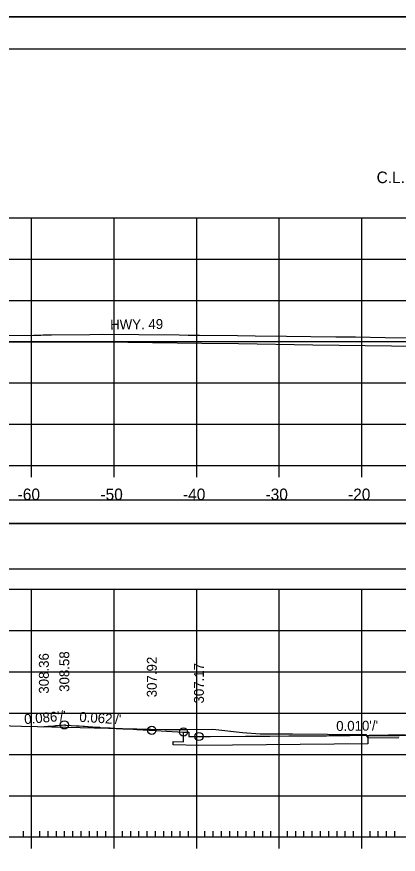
# Model space of a CAD drawing. Extents: x 1368122 to 1710785, y 373130 to 557566.
# Drawn here: x 1369960.4 to 1370006.7, y 374522.2 to 374623.7 of the extents above; entities that cross this region are included whole.
import ezdxf

# ---------------------------------------------------------------- set-up
doc = ezdxf.new("R2010")
doc.units = 0
for name, color, linetype in [('R_Alt Surface', 7, 'Continuous'), ('R_Axis', 7, 'Continuous'), ('R_Axis Annot', 7, 'Continuous'), ('R_Border', 7, 'Continuous'), ('R_Exist Surface', 7, 'Continuous'), ('R_Fin Surface', 7, 'Continuous'), ('R_Fin Surface Annot', 7, 'Continuous'), ('R_Grid', 7, 'Continuous'), ('R_No Plot', 7, 'Continuous')]:
    doc.layers.add(name, color=color, linetype=linetype)

msp = doc.modelspace()

# ---------------------------------------------------------------- linework, layer by layer
msp.add_lwpolyline([(1369873.09, 374562.33), (1370171.39, 374562.33), (1370171.39, 374565.15), (1369873.09, 374565.15)], close=True)
msp.add_lwpolyline([(1369980.64, 374537.05), (1369981.27, 374537.03), (1369981.27, 374536.53), (1369982.51, 374536.51)])
at = {"layer": 'R_Alt Surface'}
msp.add_lwpolyline([(1369873.09, 374556.81), (1370171.51, 374556.81), (1370171.51, 374562.33), (1369873.09, 374562.33)], close=True, dxfattribs=at)
msp.add_lwpolyline([(1370053.74, 374536.8), (1370053.74, 374535.63), (1370054.74, 374535.61), (1370054.74, 374535.19), (1370052.24, 374535.24), (1370044.93, 374535.38), (1370044.93, 374536.3), (1370022.24, 374536.75), (1370002.98, 374536.55), (1370002.98, 374535.64), (1369982.51, 374535.43), (1369979.38, 374535.49), (1369979.38, 374535.9), (1369980.64, 374535.88), (1369980.64, 374537.05)], dxfattribs=at)
at = {"layer": 'R_Axis'}
for p, q in [((1369872.24, 374569.34), (1370172.24, 374569.34)), ((1369962.24, 374567.94), (1369962.24, 374569.34)), ((1369972.24, 374567.94), (1369972.24, 374569.34)), ((1369982.24, 374567.94), (1369982.24, 374569.34)), ((1369992.24, 374567.94), (1369992.24, 374569.34)), ((1370002.24, 374567.94), (1370002.24, 374569.34)), ((1369961.24, 374524.34), (1369961.24, 374525.04)), ((1369962.24, 374522.94), (1369962.24, 374525.74)), ((1369963.24, 374524.34), (1369963.24, 374525.04)), ((1369964.24, 374524.34), (1369964.24, 374525.04)), ((1369965.24, 374524.34), (1369965.24, 374525.04)), ((1369966.24, 374524.34), (1369966.24, 374525.04)), ((1369967.24, 374524.34), (1369967.24, 374525.04)), ((1369968.24, 374524.34), (1369968.24, 374525.04)), ((1369969.24, 374524.34), (1369969.24, 374525.04)), ((1369970.24, 374524.34), (1369970.24, 374525.04)), ((1369971.24, 374524.34), (1369971.24, 374525.04)), ((1369972.24, 374522.94), (1369972.24, 374525.74)), ((1369973.24, 374524.34), (1369973.24, 374525.04)), ((1369974.24, 374524.34), (1369974.24, 374525.04)), ((1369975.24, 374524.34), (1369975.24, 374525.04)), ((1369976.24, 374524.34), (1369976.24, 374525.04)), ((1369977.24, 374524.34), (1369977.24, 374525.04)), ((1369978.24, 374524.34), (1369978.24, 374525.04)), ((1369979.24, 374524.34), (1369979.24, 374525.04)), ((1369980.24, 374524.34), (1369980.24, 374525.04)), ((1369981.24, 374524.34), (1369981.24, 374525.04)), ((1369982.24, 374522.94), (1369982.24, 374525.74)), ((1369983.24, 374524.34), (1369983.24, 374525.04)), ((1369984.24, 374524.34), (1369984.24, 374525.04)), ((1369985.24, 374524.34), (1369985.24, 374525.04)), ((1369986.24, 374524.34), (1369986.24, 374525.04)), ((1369987.24, 374524.34), (1369987.24, 374525.04)), ((1369988.24, 374524.34), (1369988.24, 374525.04)), ((1369989.24, 374524.34), (1369989.24, 374525.04)), ((1369990.24, 374524.34), (1369990.24, 374525.04)), ((1369991.24, 374524.34), (1369991.24, 374525.04)), ((1369992.24, 374522.94), (1369992.24, 374525.74)), ((1369993.24, 374524.34), (1369993.24, 374525.04)), ((1369994.24, 374524.34), (1369994.24, 374525.04)), ((1369995.24, 374524.34), (1369995.24, 374525.04)), ((1369996.24, 374524.34), (1369996.24, 374525.04)), ((1369997.24, 374524.34), (1369997.24, 374525.04)), ((1369998.24, 374524.34), (1369998.24, 374525.04)), ((1369999.24, 374524.34), (1369999.24, 374525.04)), ((1370000.24, 374524.34), (1370000.24, 374525.04)), ((1370001.24, 374524.34), (1370001.24, 374525.04)), ((1370002.24, 374522.94), (1370002.24, 374525.74)), ((1370003.24, 374524.34), (1370003.24, 374525.04)), ((1370004.24, 374524.34), (1370004.24, 374525.04)), ((1370005.24, 374524.34), (1370005.24, 374525.04)), ((1370006.24, 374524.34), (1370006.24, 374525.04)), ((1369872.24, 374524.34), (1370172.24, 374524.34))]:
    msp.add_line(p, q, dxfattribs=at)
at = {"layer": 'R_Border'}
msp.add_line((1369864.24, 374619.8), (1370180.42, 374619.8), dxfattribs=at)
at = {"layer": 'R_Exist Surface'}
for points in [[(1369956.89, 374584.29), (1369969.34, 374584.33), (1369969.76, 374584.33), (1369970.9, 374584.33), (1369982.87, 374584.17), (1369987.32, 374584.1), (1369996.32, 374583.97), (1370005.83, 374583.82), (1370011.82, 374583.73)], [(1369958.3, 374537.84), (1369961.01, 374537.76), (1369962.95, 374537.72), (1369978.41, 374537.35), (1369981.12, 374537.34), (1369984.21, 374537.39), (1369987.8, 374537.01), (1369989.95, 374536.85), (1369993.84, 374536.83), (1370002.32, 374536.75), (1370002.46, 374536.74), (1370002.76, 374536.74), (1370002.83, 374536.61), (1370002.98, 374536.33), (1370006.74, 374536.38)]]:
    msp.add_lwpolyline(points, dxfattribs=at)
at = {"layer": 'R_Fin Surface'}
for points in [[(1369958.44, 374585.07), (1369962.52, 374585.13), (1369963.31, 374585.14), (1369963.36, 374585.14), (1369963.64, 374585.15), (1369963.96, 374585.15), (1369964, 374585.15), (1369964.02, 374585.15), (1369964.02, 374585.15), (1369964.65, 374585.16), (1369969.28, 374585.22), (1369970.87, 374585.24), (1369975.24, 374585.2), (1369980.13, 374585.15), (1369981.2, 374585.14), (1369982.56, 374585.13), (1369987.17, 374585.08), (1369989.31, 374585.05), (1369993.13, 374585.01), (1369996.06, 374584.97), (1369999.09, 374584.94), (1370001.5, 374584.91), (1370005.06, 374584.86), (1370009.55, 374584.8)], [(1369963.72, 374537.7), (1369963.8, 374537.71), (1369963.8, 374537.71), (1369963.87, 374537.71), (1369963.88, 374537.71), (1369964.2, 374537.74), (1369964.26, 374537.75), (1369964.58, 374537.77), (1369964.69, 374537.78), (1369964.92, 374537.8), (1369965.05, 374537.82), (1369965.12, 374537.82), (1369965.19, 374537.83), (1369965.42, 374537.85), (1369965.73, 374537.87), (1369965.85, 374537.88), (1369966.2, 374537.92), (1369966.32, 374537.91), (1369966.33, 374537.91), (1369966.35, 374537.9), (1369967.01, 374537.86), (1369967.05, 374537.86), (1369967.05, 374537.86), (1369967.64, 374537.81), (1369967.72, 374537.81), (1369967.81, 374537.8), (1369967.98, 374537.79), (1369968.5, 374537.76), (1369968.61, 374537.75), (1369968.63, 374537.75), (1369969.03, 374537.72), (1369969.08, 374537.72), (1369969.36, 374537.7), (1369969.51, 374537.69), (1369969.56, 374537.69), (1369969.6, 374537.68), (1369970.17, 374537.64), (1369970.33, 374537.64), (1369970.45, 374537.63), (1369970.56, 374537.62), (1369970.58, 374537.62), (1369970.6, 374537.62), (1369971.12, 374537.58), (1369971.44, 374537.57), (1369971.7, 374537.55), (1369971.77, 374537.55), (1369971.91, 374537.54), (1369972.31, 374537.51), (1369972.5, 374537.5), (1369972.75, 374537.49), (1369973.29, 374537.45), (1369973.42, 374537.45), (1369973.65, 374537.43), (1369974.54, 374537.38), (1369974.98, 374537.36), (1369975, 374537.35), (1369976.49, 374537.27), (1369976.55, 374537.27), (1369976.66, 374537.26), (1369976.8, 374537.26), (1369977.95, 374537.19), (1369978.57, 374537.16), (1369980.64, 374537.05), (1369980.8, 374537.05), (1369981.27, 374537.03), (1369981.27, 374536.63), (1369981.27, 374536.53), (1369981.92, 374536.52), (1369982.51, 374536.51), (1369983.7, 374536.51), (1369983.72, 374536.52), (1369983.72, 374536.52), (1369983.75, 374536.52), (1369983.82, 374536.52), (1369983.84, 374536.52), (1369983.84, 374536.52), (1369983.84, 374536.52), (1369983.84, 374536.52), (1369983.85, 374536.52), (1369983.85, 374536.52), (1369983.87, 374536.52), (1369988.14, 374536.54), (1369988.2, 374536.54), (1369988.26, 374536.54), (1369988.28, 374536.54), (1369988.38, 374536.54), (1369988.51, 374536.54), (1369988.62, 374536.54), (1369988.66, 374536.54), (1369990.31, 374536.55), (1369990.53, 374536.55), (1369990.78, 374536.56), (1369990.79, 374536.56), (1369991.09, 374536.56), (1369993.4, 374536.58), (1369993.77, 374536.58), (1369993.83, 374536.58), (1369993.95, 374536.58), (1369994.34, 374536.59), (1369994.69, 374536.59), (1369997.98, 374536.61), (1369998.28, 374536.62), (1369998.34, 374536.62), (1369998.38, 374536.62), (1369999.1, 374536.63), (1369999.33, 374536.63), (1369999.48, 374536.63), (1370000.32, 374536.64), (1370000.81, 374536.65), (1370003.14, 374536.67), (1370003.42, 374536.67), (1370003.87, 374536.68), (1370005.48, 374536.7), (1370006.04, 374536.71), (1370007.52, 374536.72)]]:
    msp.add_lwpolyline(points, dxfattribs=at)
at = {"layer": 'R_Grid'}
for p, q in [((1369872.24, 374599.34), (1370172.24, 374599.34)), ((1369962.24, 374569.34), (1369962.24, 374599.34)), ((1369972.24, 374569.34), (1369972.24, 374599.34)), ((1369982.24, 374569.34), (1369982.24, 374599.34)), ((1369992.24, 374569.34), (1369992.24, 374599.34)), ((1370002.24, 374569.34), (1370002.24, 374599.34)), ((1369872.24, 374594.34), (1370172.24, 374594.34)), ((1369872.24, 374589.34), (1370172.24, 374589.34)), ((1369872.24, 374584.34), (1370172.24, 374584.34)), ((1369872.24, 374579.34), (1370172.24, 374579.34)), ((1369872.24, 374574.34), (1370172.24, 374574.34)), ((1369872.24, 374569.34), (1370172.24, 374569.34)), ((1369872.24, 374554.34), (1370172.24, 374554.34)), ((1369962.24, 374524.34), (1369962.24, 374554.34)), ((1369972.24, 374524.34), (1369972.24, 374554.34)), ((1369982.24, 374524.34), (1369982.24, 374554.34)), ((1369992.24, 374524.34), (1369992.24, 374554.34)), ((1370002.24, 374524.34), (1370002.24, 374554.34)), ((1369872.24, 374549.34), (1370172.24, 374549.34)), ((1369872.24, 374544.34), (1370172.24, 374544.34)), ((1369872.24, 374539.34), (1370172.24, 374539.34)), ((1369872.24, 374534.34), (1370172.24, 374534.34)), ((1369872.24, 374529.34), (1370172.24, 374529.34)), ((1369872.24, 374524.34), (1370172.24, 374524.34))]:
    msp.add_line(p, q, dxfattribs=at)
at = {"layer": 'R_No Plot'}
msp.add_line((1369851.84, 374623.69), (1370185.17, 374623.69), dxfattribs=at)
for points in [[(1369851.83, 374837.03), (1370185.17, 374837.03), (1370185.17, 374623.69), (1369851.83, 374623.69)], [(1369851.83, 374623.69), (1370185.17, 374623.69), (1370185.17, 374410.35), (1369851.83, 374410.35)], [(1370098.16, 374619.8), (1370117.78, 374619.8), (1370117.78, 374609.92), (1370133.89, 374609.92), (1370157.09, 374609.92), (1370157.21, 374581.76), (1370180.42, 374581.76), (1370180.42, 374414.34), (1369864.24, 374414.34), (1369864.24, 374619.8)]]:
    msp.add_lwpolyline(points, close=True, dxfattribs=at)
for centre in [(1369966.2, 374537.92), (1369976.8, 374537.26), (1369980.64, 374537.05), (1369982.51, 374536.51)]:
    msp.add_circle(centre, 0.5, dxfattribs=at)

# ---------------------------------------------------------------- texts
at = {"layer": 'R_Axis Annot'}
for s, p in [('C.L. SITE 2-HWY. 49 STA. 335+97.61', (1370004.04, 374603.54)), ('-60', (1369960.55, 374565.14)), ('-50', (1369970.58, 374565.14)), ('-40', (1369980.58, 374565.14)), ('-30', (1369990.58, 374565.14)), ('-20', (1370000.58, 374565.14))]:
    msp.add_text(s, height=1.4, dxfattribs=at).set_placement(p)
at = {"layer": 'R_Fin Surface'}
msp.add_text('HWY. 49', height=1.2, rotation=0.719, dxfattribs=at).set_placement((1369971.76, 374585.8))
at = {"layer": 'R_Fin Surface Annot'}
for s, rotation, p in [('308.36', 90, (1369964.32, 374541.7)), ('308.58', 90, (1369966.8, 374541.92)), ('307.92', 90, (1369977.4, 374541.26)), ('307.17', 90, (1369983.11, 374540.51)), ("0.086'/'", 4.9413, (1369961.39, 374538)), ("0.062'/'", 356.4428, (1369967.99, 374538.3)), ("0.010'/'", 0.5935, (1369999.15, 374537.18))]:
    msp.add_text(s, height=1.2, rotation=rotation, dxfattribs=at).set_placement(p)

doc.saveas('drawing.dxf')
